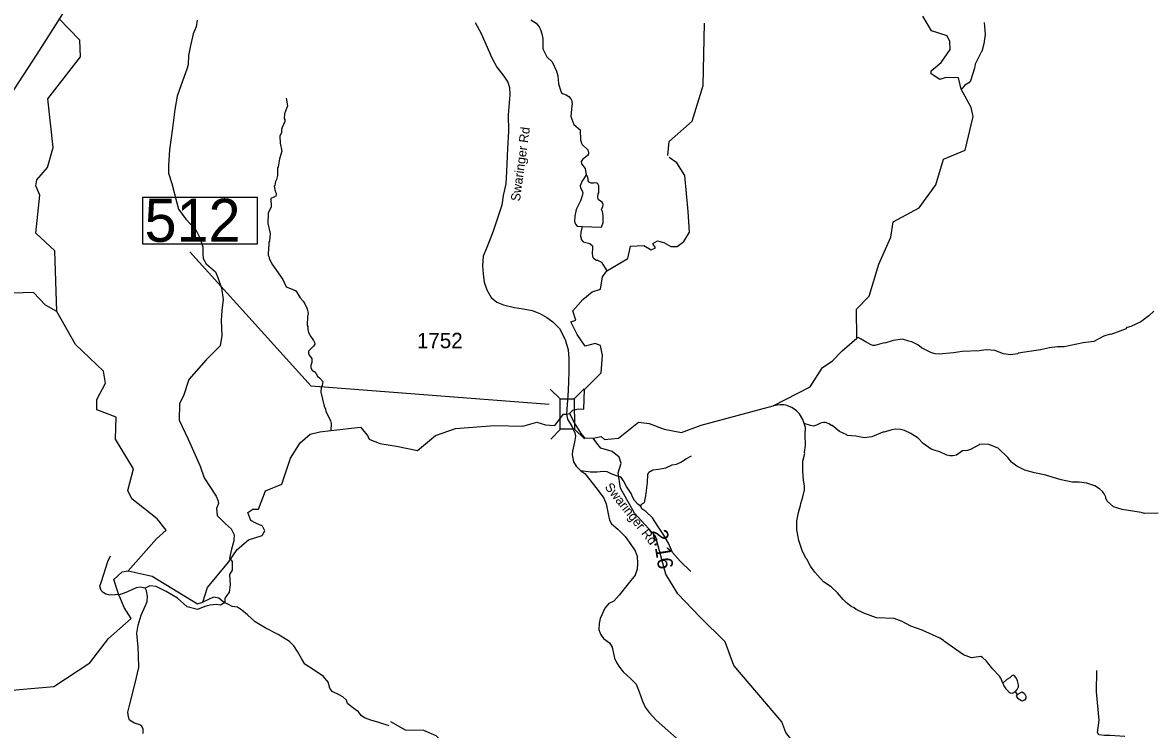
# Model space of a CAD drawing. Extents: x 1248224 to 1454986, y 825081 to 985870.
# Drawn here: x 1407965 to 1417147, y 946985 to 952732 of the extents above; entities that cross this region are included whole.
import ezdxf

# ---------------------------------------------------------------- set-up
doc = ezdxf.new("R2010")
doc.units = 0
for name, color, linetype in [('Exist Hydrographic Creek Single Shore', 7, 'Continuous'), ('Exist Hydrographic Misc Water Feature', 7, 'Continuous'), ('Exist Road Non-System Type 51', 7, 'Continuous'), ('Exist Road Secondary Mileage Hundredths English Label', 7, 'Continuous'), ('Exist Road Secondary Structure Standard Bridge CELL', 7, 'Continuous'), ('Exist Road Secondary Structure Standard Bridge Number Label', 7, 'Continuous'), ('Exist Road Secondary Type 41 Attributed', 7, 'Continuous'), ('Exist Road Secondary Type 51 Attributed', 7, 'Continuous'), ('Exist Road Secondary Type 51 Label', 7, 'Continuous'), ('Exist Road Secondary Type 51 Number Label', 7, 'Continuous')]:
    doc.layers.add(name, color=color, linetype=linetype)

msp = doc.modelspace()

# ---------------------------------------------------------------- linework, layer by layer
at = {"layer": 'Exist Hydrographic Creek Single Shore'}
msp.add_line((1412389.7, 949549.3), (1412413.9, 949552.4), dxfattribs=at)
for points in [[(1412413.9, 949552.4), (1412441.3, 949579.9), (1412484.6, 949592.5), (1412529.5, 949588.6), (1412536.8, 949749.6), (1412672.1, 949883.1), (1412681.4, 950026.5), (1412666.8, 950107), (1412623, 950123.4), (1412540.7, 950101.5), (1412477, 950195.5), (1412425.6, 950298.7), (1412464, 950311.5), (1412442, 950388.3), (1412522.5, 950481.6), (1412597.4, 950541.9), (1412666.9, 950565.7), (1412681.5, 950664.5), (1412717.7, 950713.2), (1412889.5, 950813.8), (1412909.6, 950914.4), (1413019.3, 950919.9), (1413077.8, 950883.4), (1413112.5, 950899.8), (1413090.5, 950934.6), (1413130.8, 950958.3), (1413180.1, 950943.7), (1413236.8, 950910.8), (1413289.8, 950910.8), (1413344.6, 950951), (1413388.5, 951027.8), (1413380, 951195), (1413353, 951487.8), (1413288, 951590.8), (1413224, 951634.8)], [(1408825.5, 948273.7), (1409055.8, 948535.2), (1409132, 948604.9), (1409059, 948698.3), (1408853.9, 948860.1), (1408821.9, 948926.3), (1408866.9, 949102.6), (1408722, 949345.3), (1408726, 949522.5), (1408568.9, 949584.7), (1408569.9, 949666.7), (1408639.9, 949800), (1408624.9, 949898.8), (1408395.9, 950113.4), (1408242.9, 950382.5)], [(1411007, 949289.3), (1411176.8, 949253.1), (1411323, 949375.6), (1411485.7, 949432.3), (1411804, 949457.2), (1412034.4, 949451.5), (1412147.7, 949484.4), (1412219, 949462.5), (1412295.8, 949455.1), (1412365.4, 949549.3), (1412389.7, 949549.3)], [(1409431.8, 948018.4), (1409470.7, 948140.2), (1409640.7, 948345), (1409709.7, 948446.8), (1409802.9, 948527.3), (1409915, 948562.8), (1409934.5, 948598.6), (1409917, 948638.4), (1409861.4, 948660.8), (1409821.2, 948682.8), (1409797.9, 948747.4), (1409837.7, 948776.1), (1409885.2, 948776.1), (1409940, 948924.2), (1410073.2, 948979.9), (1410144.5, 949190.3), (1410223.1, 949314.7), (1410305.3, 949386), (1410383, 949403.8), (1410472.6, 949416.7), (1410714.4, 949443.3), (1410771, 949373.8), (1410785.6, 949344.5), (1410871.5, 949309.8), (1411007, 949289.3)], [(1406789.6, 946791.7), (1406760.5, 946954.4), (1406795.9, 947060.6), (1406816.6, 947131), (1406895.7, 947194.7), (1407036.2, 947258.5), (1407143.8, 947363.9), (1407719.9, 947290.6), (1408220.6, 947334.7), (1408511.2, 947526.8), (1408664.8, 947724.3), (1408847.4, 947885.9), (1408792.6, 947977.4), (1408745.1, 948087.1), (1408706.7, 948203.2), (1408774.7, 948267.5), (1408825.5, 948273.7)], [(1408825.5, 948273.7), (1409019.2, 948229.8), (1409386.9, 948005.5), (1409431.8, 948018.4)]]:
    msp.add_lwpolyline(points, dxfattribs=at)
at = {"layer": 'Exist Hydrographic Misc Water Feature'}
msp.add_line((1416058.1, 947267.4), (1416041.4, 947292.6), dxfattribs=at)
for points in [[(1412413.9, 949552.4), (1412458.1, 949468.8), (1412505.6, 949390.2), (1412534.9, 949355.4), (1412606.2, 949353.6), (1412670.1, 949366.4), (1412697.6, 949342.6), (1412812.7, 949353.6), (1412975.4, 949483.5), (1413061.3, 949472.5), (1413183.7, 949424.9), (1413324.5, 949399.3), (1413483.5, 949459.7), (1414070.4, 949615.1), (1414371.9, 949769.7), (1414472.4, 949927), (1414551, 949978.2), (1414631.4, 950062.4), (1414750.4, 950166), (1414749.1, 950402.5), (1414851.1, 950508.8), (1414931, 950766.5), (1415027, 950987.8), (1415046.1, 951112.1), (1415257.1, 951226.2), (1415394, 951413.9), (1415457, 951622.6), (1415633, 951694.7), (1415697, 951969.1), (1415682, 952041.6), (1415600.5, 952191.7), (1415577.9, 952281.5), (1415475.6, 952285.2), (1415426.2, 952268.7), (1415356.8, 952314.5), (1415354.9, 952340.1), (1415437.2, 952407.8), (1415510.3, 952513.3), (1415506.7, 952577.3), (1415484.7, 952624.9), (1415358.6, 952665.1), (1415288, 952785)], [(1408242.9, 950382.5), (1408228.9, 950875.2), (1408072.9, 951019.6), (1408104.9, 951327.6), (1408072.9, 951403.7), (1408081.9, 951452.7), (1408167.9, 951552.8), (1408212.9, 951716), (1408170.9, 952110.9), (1408436.9, 952453.5), (1408430.9, 952588.2), (1408259.9, 952765.7)], [(1412100, 952755.2), (1412141.5, 952726.4), (1412153.3, 952714.2), (1412167.1, 952697.9), (1412178.7, 952675.6), (1412190, 952641.5), (1412197.3, 952601.3), (1412195.9, 952517.2), (1412230.7, 952452.6), (1412274.1, 952411.8), (1412308.8, 952337.1), (1412320.1, 952299), (1412323, 952234.8), (1412342, 952174.5), (1412349.7, 952160.3), (1412357.6, 952154.2), (1412385.4, 952143.6), (1412407.2, 952131.2), (1412424.9, 952112.9), (1412432.6, 952096.8), (1412436.1, 952064.7), (1412431.9, 952056.8), (1412423.5, 951968.1), (1412449.3, 951904.3), (1412500.5, 951859.4), (1412503.1, 951779.3), (1412510.6, 951751.2), (1412516.5, 951741), (1412561.7, 951698.2), (1412569.3, 951674.1), (1412569.2, 951666.1), (1412558.9, 951650.2), (1412544.7, 951636.4), (1412518.3, 951618.9), (1412508.1, 951603.1), (1412511.8, 951583), (1412541.1, 951546.5), (1412550.4, 951493.9)], [(1413214.9, 951651.4), (1413225, 951766.2), (1413411, 951929.8), (1413501, 952220.2), (1413510.9, 952727.6)], [(1415787.6, 952732.2), (1415795, 952635.3), (1415784.5, 952558.2), (1415767.5, 952496.5), (1415763, 952492.5), (1415713.6, 952393.4), (1415707.1, 952361.5), (1415675.3, 952258.1), (1415661.1, 952242.3), (1415628.8, 952222.9), (1415614.5, 952207.1), (1415612.4, 952199.1), (1415600.5, 952191.7)], [(1410109.8, 952118.3), (1410120.2, 952054), (1410094.7, 951990.7), (1410093.8, 951950.7), (1410097.6, 951942.6), (1410097.2, 951926.6), (1410076, 951879.1), (1410071.6, 951863.2), (1410071, 951839.2), (1410058.3, 951807.6), (1410061, 951751.5), (1410073, 951685.5), (1410053.8, 951623.6), (1410044.3, 951559.8), (1410040.1, 951552), (1410038.5, 951488), (1410029.8, 951456.2), (1410021.4, 951440.4), (1410016.7, 951408.5), (1410012.5, 951400.6), (1410019.5, 951360.4), (1410027.1, 951344.2), (1410028.8, 951332.1), (1410026.5, 951320.2), (1410010.3, 951312.7), (1409983.6, 951302.7), (1409988.4, 951233.1), (1409963.2, 951181.7), (1409961.2, 951099.5), (1409979.2, 951017.4), (1409973.6, 950953.5), (1409969.4, 950945.6), (1409968.7, 950913.6), (1409964.5, 950905.7), (1409963, 950841.8), (1409970.5, 950825.6), (1409970.3, 950817.6), (1409993.2, 950770.9), (1410082.2, 950642.8), (1410108.8, 950582.1), (1410185.3, 950554.6)], [(1412550.4, 951493.9), (1412523.4, 951450.8), (1412517.3, 951444.8), (1412500.7, 951405.1), (1412504.4, 951387.1), (1412517.9, 951362.8), (1412521.6, 951346.7), (1412519.3, 951330.8), (1412502.5, 951283), (1412469.3, 951211.6), (1412456.4, 951157.8), (1412455.7, 951115.8), (1412463.3, 951091.6), (1412477, 951077.4), (1412515.6, 951074.9)], [(1412515.6, 951074.9), (1412674.1, 951067.6), (1412687.5, 951107.6), (1412688.4, 951163.6), (1412681, 951195.8), (1412673.3, 951211.9), (1412685.7, 951235.7), (1412688, 951251.7), (1412678.4, 951271.9), (1412648.6, 951290.4), (1412646.8, 951296.5), (1412645.1, 951316.5), (1412647.5, 951340.4), (1412651.7, 951348.3), (1412652.6, 951404.4), (1412644.9, 951420.5), (1412637, 951426.7), (1412613.1, 951429.1), (1412605, 951425.2), (1412589, 951425.5), (1412573.2, 951433.8), (1412565.4, 951445.9), (1412565.6, 951457.9), (1412562.3, 951472.6), (1412556.6, 951486.5), (1412550.4, 951493.9)], [(1412515.6, 951074.9), (1412506.1, 951026.8), (1412503.6, 950994.8), (1412511, 950964.7), (1412524.8, 950950.4), (1412578.5, 950935.5), (1412600.2, 950917), (1412601.9, 950901), (1412597.1, 950853), (1412604.5, 950820.9), (1412610.4, 950812.8), (1412634.2, 950800.3), (1412642.2, 950800.2), (1412667.9, 950785.8), (1412675.8, 950779.6), (1412717.7, 950713.2)], [(1408242.9, 950382.5), (1408152.9, 950433.5), (1408054.9, 950537.3), (1407712.9, 950527.7)], [(1410185.3, 950554.6), (1410199.6, 950535.7), (1410222.7, 950495.2), (1410248, 950466.5), (1410261.4, 950446.2), (1410280.5, 950405.7), (1410287.5, 950365.5), (1410282.9, 950341.6), (1410281.2, 950269.7), (1410285, 950261.6), (1410284.4, 950237.6), (1410291.9, 950213.4), (1410307, 950181), (1410332.3, 950148.4), (1410341.7, 950124.2), (1410341.5, 950116.2), (1410331.1, 950100.4), (1410292.2, 950061.3), (1410291.8, 950045.3), (1410297.4, 950029.2), (1410318.7, 950000.7), (1410317.9, 949968.7), (1410309.4, 949945), (1410308.9, 949925), (1410320.5, 949906.6), (1410334.2, 949896.3), (1410342.1, 949894.1), (1410363.2, 949857.6), (1410382.9, 949841.1), (1410406.2, 949814.4), (1410401.5, 949782.6), (1410393.1, 949766.8), (1410392.1, 949726.8), (1410417.4, 949614.2), (1410428.8, 949589.9), (1410432.4, 949573.8), (1410470.5, 949492.8), (1410474, 949472.7), (1410472.6, 949416.7)], [(1417167, 950385.9), (1417126.3, 950348.6), (1417061.5, 950299.8), (1416980.8, 950261.3), (1416950.6, 950251.7), (1416942.5, 950247.9), (1416940.4, 950242), (1416815.6, 950196.2), (1416812.4, 950197.7), (1416759.4, 950181.2), (1416678.6, 950138.6), (1416590.5, 950128.3), (1416437.9, 950095), (1416381.9, 950096), (1416316.7, 950088.8), (1416245.4, 950070.5), (1416063.1, 950043.8), (1416056.9, 950039.9), (1416000.8, 950030.9), (1415944.9, 950037.9), (1415873.4, 950065.2), (1415841.5, 950069.8), (1415801.5, 950070.6), (1415745.3, 950063.5), (1415608.9, 950058), (1415537.1, 950047.3), (1415420.8, 950035.4), (1415388.9, 950038), (1415357.1, 950046.6), (1415277.8, 950088), (1415246.2, 950112.6), (1415198.7, 950137.5), (1415174.8, 950141.9), (1415123, 950158.8), (1415046.8, 950148.3), (1414978.4, 950125.5), (1414974.4, 950127.3), (1414898.2, 950107), (1414882.2, 950107.3), (1414866.2, 950111.5), (1414826.6, 950132.3), (1414787, 950158.9), (1414761.3, 950171.4), (1414750.4, 950166)], [(1414323.3, 949472.8), (1414311.7, 949505.2), (1414284.5, 949551.8), (1414261, 949576.2), (1414221.4, 949602.9), (1414173.7, 949621.8), (1414157.8, 949624.1), (1414123.8, 949624.7), (1414070.4, 949615.1)], [(1415937.7, 947361.8), (1415923.3, 947402.8), (1415911.6, 947419), (1415856.6, 947476), (1415805.7, 947539.1), (1415774.2, 947569.6), (1415758.3, 947577.9), (1415682.2, 947567.3), (1415618.6, 947592.5), (1415464.4, 947699.3), (1415456.6, 947707.4), (1415424.9, 947726.1), (1415282.1, 947792.6), (1415190.7, 947824.3), (1415119.3, 947862), (1415055.7, 947886.9), (1414911.8, 947893.4), (1414808.4, 947931.4), (1414745, 947960.5), (1414729.2, 947972.8), (1414705.4, 947985.3), (1414664, 948018), (1414640.4, 948040.4), (1414594.3, 948096.4), (1414541, 948145.4), (1414480.9, 948185.4), (1414408.2, 948262.8), (1414375.1, 948311.4), (1414344, 948368), (1414336.2, 948376.1), (1414305.3, 948440.8), (1414278.7, 948521.3), (1414263.2, 948607.9), (1414261.5, 948680.3), (1414275.7, 948748.7), (1414293.7, 948805.2), (1414295.9, 948823.1), (1414312.8, 948876.8), (1414325.9, 948932.6), (1414326.4, 948964.7), (1414317.2, 949012.9), (1414312.4, 949085), (1414312.4, 949166.1), (1414327, 949228.8), (1414325.4, 949235.8), (1414332.1, 949296.8), (1414331.5, 949376.8), (1414334.6, 949440.7), (1414323.3, 949472.8)], [(1417202.4, 948742.3), (1417090.5, 948740.4), (1417064.5, 948748.9), (1416908.4, 948774.4), (1416839.4, 948794.9), (1416786.2, 948839.9), (1416776.5, 948864.1), (1416776.7, 948872.1), (1416763.2, 948900.4), (1416749.6, 948918.7), (1416725.9, 948941.1), (1416686.3, 948965.8), (1416622.7, 948987.1), (1416558.9, 948994.1), (1416502.9, 948995.2), (1416412.3, 949014.4), (1416347.5, 949032.1), (1416287.9, 949053.1), (1416196.1, 949070.8), (1416116.6, 949092.3), (1416053.1, 949125.5), (1416007.7, 949158.3), (1415980.3, 949194.8), (1415899.6, 949272.3), (1415824.2, 949301.7), (1415750.9, 949303), (1415747.9, 949301.6), (1415745, 949300), (1415675.5, 949260.4), (1415651.3, 949252.8), (1415611.3, 949249.5), (1415562.6, 949214.4), (1415530.5, 949208.9), (1415506.5, 949209.3), (1415482.7, 949213.8), (1415427.1, 949240.8), (1415387.3, 949251.6), (1415363.5, 949262), (1415354.6, 949262.9), (1415291.5, 949310.9), (1415249.1, 949352.2), (1415189.7, 949389.7), (1415138.2, 949416.2), (1415106.3, 949424.7), (1415066.3, 949425.5), (1415034.2, 949420), (1414969.9, 949401.3), (1414961.9, 949401.4), (1414873.2, 949362.9), (1414809.2, 949356.2), (1414741.4, 949369.4), (1414673.4, 949374.6), (1414670.2, 949379.7), (1414610.1, 949407.7), (1414550.9, 949454.9), (1414542.9, 949457), (1414527.1, 949469.3), (1414495.3, 949479.9), (1414479.3, 949480.2), (1414455.2, 949474.6), (1414422.9, 949459.2), (1414398.8, 949451.6), (1414374.9, 949456), (1414323.3, 949472.8)], [(1413475.1, 947900.2), (1413295, 948087.7), (1413198, 948247.3), (1413112, 948557.6), (1412942.5, 948744.5), (1412829.2, 948945.7), (1412809, 949070.1), (1412832.8, 949148.7), (1412818.2, 949198.1), (1412761.5, 949243.9), (1412668.3, 949271.3), (1412644.5, 949302.4), (1412606.2, 949353.6)], [(1410947, 947013.4), (1410863.7, 947041), (1410798.2, 947059.9), (1410746.6, 947078.8), (1410718.9, 947099.2), (1410697.4, 947127.5), (1410671.8, 947147.9), (1410638.3, 947172.5), (1410608.7, 947194.9), (1410599.2, 947223), (1410569.5, 947249.5), (1410534, 947268.1), (1410484.4, 947292.9), (1410465, 947321.2), (1410451.6, 947369.4), (1410412.6, 947416), (1410337.5, 947467.2), (1410260.4, 947514.3), (1410233.1, 947560.8), (1410202.1, 947617.3), (1410172.9, 947665.8), (1410135.5, 947700.3), (1410044.7, 947757.7), (1409937.7, 947811.4), (1409856.6, 947858.6), (1409793.6, 947917.6), (1409748.3, 947954.4), (1409712.7, 947978.9), (1409671, 947985.5), (1409641.3, 948000), (1409597.7, 948022.7), (1409562.2, 948053.2), (1409518.2, 948061.5), (1409431.8, 948018.4)], [(1416592.1, 944846.6), (1416380, 945507.5), (1416302.1, 945794.6), (1416181, 945997.3), (1416106.1, 946021.8), (1415613, 945956.3), (1415200.1, 946158.3), (1414993.1, 946211.7), (1414853, 946306.4), (1414747.1, 946449.8), (1414648.1, 946517.4), (1414375, 946588.6), (1414309, 946665.4), (1414312.1, 946783.6), (1414173.1, 946960.4), (1414142, 947046.3), (1413750, 947504.1), (1413679, 947695.9), (1413475.1, 947900.2)], [(1416041.4, 947292.6), (1416055.7, 947310.4), (1416066.1, 947332.2), (1416066.3, 947348.2), (1416059, 947380.4), (1416047.4, 947404.6), (1416029.6, 947422.9), (1416023.7, 947425), (1416011.6, 947421.3), (1415995.4, 947405.5), (1415971.1, 947389.9), (1415937.7, 947361.8)], [(1415937.7, 947361.8), (1415946.2, 947338.3), (1415963.8, 947314), (1415987.4, 947289.6), (1415997.2, 947283.4), (1416017.2, 947281), (1416041.4, 947292.6)], [(1416058.1, 947267.4), (1416067.1, 947274.2), (1416095.4, 947289.6), (1416115.1, 947277.2), (1416124.8, 947255.1), (1416124.5, 947239.1), (1416114.2, 947223.3), (1416092.1, 947215.6), (1416068.3, 947230.1), (1416052.7, 947250.4), (1416050.8, 947256.4), (1416058.1, 947267.4)], [(1413712, 945528.4), (1413530, 945581.3), (1413357.1, 945725.9), (1413250, 945770.7), (1413049.1, 945732.2), (1412733, 945804.2), (1412585, 945909), (1412325, 946239.2), (1412285, 946322.1), (1412194, 946399.4), (1412011, 946419.5), (1411871, 946471.6), (1411583.1, 946694.1), (1411329, 946932.3), (1411230, 946977), (1411080, 946979.9), (1410961.8, 947048)]]:
    msp.add_lwpolyline(points, dxfattribs=at)
at = {"layer": 'Exist Road Non-System Type 51'}
for points in [[(1409384.1, 952751.1), (1409377.7, 952698.5), (1409353.7, 952639.2), (1409328.6, 952531.4), (1409315.9, 952463.3), (1409310.9, 952387.6), (1409300.8, 952353.5), (1409254.2, 952224.8), (1409221.5, 952133.3), (1409202.6, 952024.8), (1409183.7, 951872.2), (1409161, 951696.1), (1409153.4, 951569.9), (1409152.2, 951508.1), (1409179.9, 951424.1), (1409219, 951267.7), (1409232.8, 951215.2)], [(1409232.8, 951215.2), (1409293.7, 951132.9), (1409374.8, 951045.5), (1409406, 950983.1), (1409430.9, 950908.2), (1409430.9, 950852.1), (1409434, 950814.6), (1409459, 950771), (1409533.8, 950705.5), (1409555.6, 950652.4), (1409583.7, 950571.3), (1409596.2, 950480.8), (1409586.8, 950390.3), (1409580.6, 950309.2), (1409586.8, 950187.6), (1409571.2, 950103.3), (1409459, 949991), (1409318.7, 949828.8), (1409275.2, 949696.1), (1409240.9, 949633.7), (1409237.8, 949499.6), (1409312.6, 949343.6), (1409409.2, 949125.2), (1409443.5, 949031.6), (1409540.2, 948881.8), (1409552.2, 948848.8), (1409558.4, 948820.7), (1409542.8, 948780.2), (1409549, 948724), (1409614.5, 948658.5), (1409661.3, 948614.8), (1409686.2, 948568), (1409683.1, 948518.1), (1409664.4, 948449.5), (1409648.8, 948377.7), (1409670.6, 948349.7), (1409670.6, 948281), (1409648.8, 948243.6), (1409655, 948159.3), (1409645.7, 948100.1), (1409627.1, 948073.1), (1409611.5, 948051.3), (1409609.4, 948026.3), (1409603.2, 948010.7), (1409575.1, 947994.1), (1409538.7, 948000.3), (1409490.9, 947996.2), (1409447.3, 947984.7), (1409388.1, 947959.8), (1409303.9, 947981.6), (1409225.9, 948053.4), (1409132.4, 948106.4), (1409051.4, 948147), (1409001.5, 948153.2), (1408962.5, 948134.7)], [(1413402, 948268), (1413312.6, 948352.3), (1413252.4, 948424.6), (1413219.7, 948498.6), (1413181.9, 948565.7), (1413132.1, 948637.9), (1413089.1, 948706.7), (1413034.1, 948756.6), (1413003.5, 948777.9), (1412994.9, 948796.8), (1413000, 948815.7), (1413024.1, 948831.2), (1413034.4, 948884.6), (1413048.2, 948992.9), (1413051.6, 949058.3), (1413060.2, 949077.2), (1413092.9, 949094.5), (1413137.6, 949101.3), (1413196, 949111.7), (1413249.3, 949137.5), (1413283.7, 949142.6), (1413319.8, 949158.1), (1413364.5, 949189.1), (1413405.1, 949209.5)], [(1412994.9, 948796.8), (1412969.1, 948816), (1412941.6, 948845.2), (1412926.1, 948876.2), (1412914.1, 948902), (1412878, 948958.8), (1412852.2, 949006.9), (1412836.7, 949031), (1412823, 949039.6), (1412795.5, 949046.5), (1412752.5, 949062), (1412719.8, 949079.2), (1412687.2, 949080.9), (1412639, 949075.7), (1412584, 949075.7), (1412504.9, 949088.5)], [(1408947.4, 946953), (1408944.9, 946988.3), (1408936.1, 947012.3), (1408918.4, 947021.1), (1408876.8, 947035), (1408833.9, 947061.5), (1408827.6, 947086.7), (1408821.3, 947125.8), (1408839, 947190.2), (1408880.6, 947360.5), (1408910.8, 947489.5), (1408907.1, 947585.4), (1408905.8, 947653.5), (1408895.7, 947768.3), (1408904.5, 947831.4), (1408931, 947914.7), (1408966.3, 947992.1), (1408977.6, 948026.2), (1408980.1, 948069.1), (1408972.6, 948112), (1408962.5, 948134.7), (1408924.7, 948142.3), (1408889.4, 948136), (1408825.1, 948105.7), (1408792.3, 948091.8), (1408758.2, 948083), (1408719.2, 948080.5), (1408676.3, 948076.7), (1408642.3, 948084.2), (1408620.8, 948098.1), (1408605.7, 948115.8), (1408594.4, 948148.6), (1408607, 948189), (1408658.7, 948350.5), (1408681.7, 948397.6)], [(1416931.1, 946926.3), (1416808.8, 946935.4), (1416764.1, 946935.4), (1416719.4, 946942.3), (1416709.1, 946961.2), (1416721.1, 947061), (1416700.5, 947289.8), (1416703.9, 947464.2)]]:
    msp.add_lwpolyline(points, dxfattribs=at)
at = {"layer": 'Exist Road Secondary Structure Standard Bridge CELL'}
for p, q in [((1412256.6, 949752.8), (1412337.2, 949673.4)), ((1412532.4, 949754.8), (1412453, 949674.2)), ((1412341.1, 949425.5), (1412261.6, 949344.9)), ((1412454.2, 949426.4), (1412534.9, 949346.9))]:
    msp.add_line(p, q, dxfattribs=at)
msp.add_lwpolyline([(1412453, 949674.2), (1412454.8, 949426.4), (1412339, 949425.5), (1412337.2, 949673.4)], close=True, dxfattribs=at)
at = {"layer": 'Exist Road Secondary Structure Standard Bridge Number Label'}
msp.add_lwpolyline([(1408944.7, 951313.7), (1409873.6, 951313.7), (1409873.6, 950929.6), (1408944.7, 950929.6)], close=True, dxfattribs=at)
msp.add_lwpolyline([(1412249.2, 949628), (1410313.8, 949775.3), (1409325, 950869.2)], dxfattribs=at)
at = {"layer": 'Exist Road Secondary Type 41 Attributed'}
for points in [[(1411646, 952732.5), (1411694.1, 952642.4), (1411782.3, 952445.9), (1411822.7, 952369.8), (1411880.1, 952296.8), (1411911.2, 952248.6), (1411925.1, 952205.1), (1411928.2, 952144.6), (1411914.3, 951981.5), (1411917.4, 951849.4), (1411909.7, 951709.4), (1411900.4, 951519.9), (1411897.3, 951420.4), (1411874, 951325.7), (1411863.1, 951248), (1411793.5, 951036.2), (1411742.3, 950902.6), (1411711.3, 950832.7), (1411705.1, 950753.5), (1411711.3, 950689.8), (1411719, 950621.4), (1411740.8, 950559.3), (1411775.5, 950496.9), (1411822.1, 950458), (1411877.9, 950436.3), (1411966.4, 950414.5), (1412037.8, 950403.7), (1412110.8, 950389.7), (1412171.3, 950366.4), (1412230.3, 950335.3), (1412276.9, 950299.6), (1412332.8, 950245.2), (1412379.3, 950155.8), (1412404.1, 950071.9), (1412408.8, 950002), (1412407.2, 949891.7), (1412403.4, 949740.2), (1412389.7, 949549.3)], [(1412389.7, 949549.3), (1412397.1, 949508.1), (1412435, 949444.8), (1412457.2, 949396.3), (1412463.5, 949368.9), (1412454, 949319.3), (1412437.1, 949247.5), (1412436.1, 949217), (1412447.5, 949161.5), (1412469.2, 949124.2), (1412504.9, 949088.5), (1412537.5, 949065.2), (1412640, 948939.4), (1412694.1, 948864.1), (1412712.7, 948819), (1412729.8, 948724.3), (1412739.1, 948685.4), (1412756.2, 948655.9), (1412805.9, 948612.4), (1412866.4, 948553.4), (1412913, 948488.1), (1412947.1, 948436.9), (1412964.2, 948392.6), (1412967.3, 948335.1), (1412964.2, 948288.5), (1412947.1, 948238.8), (1412889.7, 948168.9), (1412816.7, 948075.7), (1412774.8, 948029.1), (1412734.5, 948008.9), (1412701.9, 947970.1), (1412663, 947887.2), (1412655.3, 947846.8), (1412653.7, 947797.1), (1412666.1, 947758.3), (1412689.4, 947725.6), (1412739.1, 947689.9), (1412760.8, 947654.2), (1412781, 947565.6), (1412795, 947529.9), (1412819.8, 947492.6), (1412849.3, 947453.8), (1412913.9, 947397.3), (1412955.8, 947352.2), (1412979.1, 947290.1), (1413007.1, 947215.5), (1413028.8, 947167.4), (1413061.4, 947123.9), (1413118.8, 947060.2), (1413334, 946871.5)]]:
    msp.add_lwpolyline(points, dxfattribs=at)
at = {"layer": 'Exist Road Secondary Type 51 Attributed'}
msp.add_lwpolyline([(1407660.4, 951811.9), (1407740.4, 951933.5), (1407861.6, 952134.3), (1408083.9, 952475.8), (1408349.3, 952891.1), (1408499.2, 953116.2), (1408633.7, 953312.8), (1408737.1, 953447.3), (1408855.2, 953562.8), (1408981.9, 953668.9), (1409152.5, 953787.9), (1409255.9, 953844.8), (1409336.1, 953888.8), (1409434.3, 953935.4), (1409721.2, 954031.1), (1409817.4, 954055.8), (1410000.4, 954111.3)], dxfattribs=at)

# ---------------------------------------------------------------- texts
at = {"layer": 'Exist Road Secondary Mileage Hundredths English Label'}
msp.add_text('2.16', height=125, rotation=279.08339, dxfattribs=at).set_placement((1413086.3, 948601.6))
at = {"layer": 'Exist Road Secondary Structure Standard Bridge Number Label'}
msp.add_text('512', height=350, dxfattribs=at).set_placement((1408957.2, 950949.4))
at = {"layer": 'Exist Road Secondary Type 51 Label'}
for rotation, p in [(82.17718, (1412009.8, 951275.5)), (308.34091, (1412696.6, 948954.3))]:
    msp.add_text('Swaringer Rd', height=75, rotation=rotation, dxfattribs=at).set_placement(p)
at = {"layer": 'Exist Road Secondary Type 51 Number Label'}
msp.add_text('1752', height=125, dxfattribs=at).set_placement((1411173.1, 950084.3))

doc.saveas('drawing.dxf')
